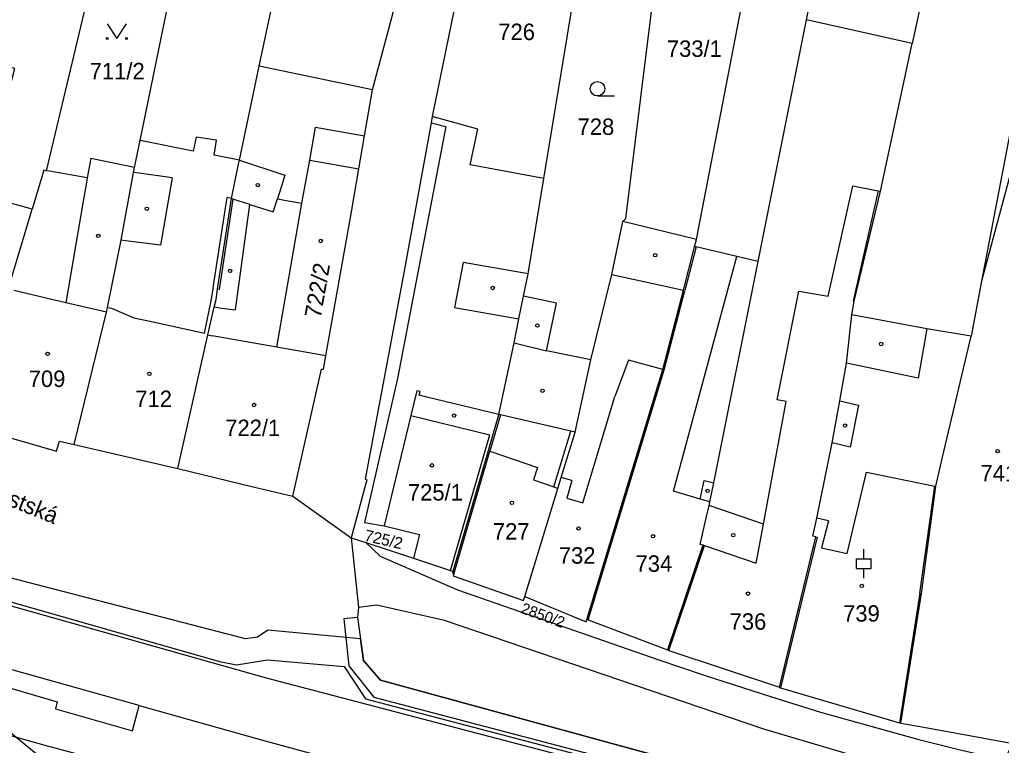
# Model space of a CAD drawing. Extents: x -644096 to -634268, y -1141430 to -1133463.
# Drawn here: x -639550.1 to -639448.5, y -1138128.6 to -1138053.6 of the extents above; entities that cross this region are included whole.
import ezdxf

# ---------------------------------------------------------------- set-up
doc = ezdxf.new("R2010")
doc.units = 0
for name, color, linetype in [('B_Hranice _3D', 7, 'Continuous'), ('M_Svah_Nasyp', 7, 'Continuous'), ('M_Svah_Zarez', 7, 'Continuous'), ('spodek_zarez', 7, 'Continuous'), ('svrsek_osa_sjezdy', 7, 'Continuous'), ('svrsek_osa_terminal_VRT', 7, 'Continuous'), ('svrsek_osa_VRT', 7, 'Continuous'), ('svrsek_popisy_VRT', 7, 'Continuous'), ('terminal_VRT', 7, 'Continuous')]:
    doc.layers.add(name, color=color, linetype=linetype)

msp = doc.modelspace()

# ---------------------------------------------------------------- linework, layer by layer
at = {"layer": 'B_Hranice _3D'}
for points in [[(-639470.54, -1138133.4), (-639512.74, -1138121.84), (-639514.5, -1138119.82), (-639514.81, -1138117.57), (-639524.41, -1138116.69), (-639525.47, -1138117.4), (-639526.7, -1138117.58), (-639554.02, -1138110.5), (-639555.33, -1138110.16), (-639562.93, -1138107.76), (-639582.23, -1138101.98), (-639583.99, -1138101.45), (-639603.1, -1138095.73)], [(-639601.81, -1138099.23), (-639529.41, -1138119.93), (-639527.64, -1138120.26), (-639524.44, -1138119.74), (-639516.48, -1138120.43), (-639514.3, -1138123.8), (-639473.65, -1138134.43)]]:
    msp.add_lwpolyline(points, dxfattribs=at)
at = {"layer": 'M_Svah_Nasyp'}
for p, q in [((-639527.34, -1138068.09), (-639522.62, -1138069.62)), ((-639520.06, -1138068.09), (-639514.97, -1138068.98)), ((-639537.7, -1138069.44), (-639538.28, -1138069.37)), ((-639534.3, -1138069.91), (-639537.7, -1138069.44)), ((-639522.62, -1138069.62), (-639522.99, -1138070.78)), ((-639543.19, -1138070.59), (-639543.49, -1138072.33)), ((-639543.07, -1138069.91), (-639543.19, -1138070.59)), ((-639534.3, -1138069.91), (-639535.48, -1138076.88)), ((-639522.99, -1138070.78), (-639523.4, -1138072.07)), ((-639466.43, -1138082.15), (-639463.86, -1138070.72)), ((-639463.86, -1138070.72), (-639461.24, -1138071.24)), ((-639461.24, -1138071.24), (-639463.85, -1138082.62)), ((-639461.24, -1138071.24), (-639461.01, -1138071.29)), ((-639543.49, -1138072.33), (-639545.3, -1138082.83)), ((-639530, -1138081.04), (-639528.6, -1138071.94)), ((-639528.02, -1138072.1), (-639529.44, -1138081.44)), ((-639528.16, -1138072.06), (-639528.6, -1138071.94)), ((-639528.02, -1138072.1), (-639528.16, -1138072.06)), ((-639526.26, -1138072.65), (-639528.02, -1138072.1)), ((-639527.75, -1138083.57), (-639526.26, -1138072.65)), ((-639526.26, -1138072.65), (-639523.83, -1138073.41)), ((-639523.83, -1138073.41), (-639523.4, -1138072.07)), ((-639523.4, -1138072.07), (-639522.3, -1138072.27)), ((-639522.3, -1138072.27), (-639520.86, -1138072.53)), ((-639539.13, -1138076.43), (-639539.58, -1138076.37)), ((-639535.48, -1138076.88), (-639539.13, -1138076.43)), ((-639480.09, -1138077.06), (-639481.25, -1138081.55)), ((-639504.17, -1138078.65), (-639505.08, -1138083.32)), ((-639497.47, -1138079.83), (-639504.17, -1138078.65)), ((-639482.42, -1138102.31), (-639475.87, -1138078.04)), ((-639488.79, -1138079.9), (-639481.4, -1138081.52)), ((-639545.3, -1138082.83), (-639550.68, -1138081.55)), ((-639530.22, -1138082.44), (-639530.05, -1138081.34)), ((-639530.05, -1138081.34), (-639530, -1138081.04)), ((-639529.44, -1138081.44), (-639529.59, -1138081.42)), ((-639483.38, -1138089.76), (-639481.25, -1138081.55)), ((-639471.7, -1138092.87), (-639469.47, -1138081.64)), ((-639469.47, -1138081.64), (-639466.43, -1138082.15)), ((-639541.08, -1138083.8), (-639545.3, -1138082.83)), ((-639530.96, -1138085.96), (-639530.22, -1138082.44)), ((-639463.85, -1138082.62), (-639463.72, -1138082.65)), ((-639540.99, -1138083.31), (-639540.55, -1138083.39)), ((-639540.55, -1138083.39), (-639538.25, -1138084.38)), ((-639529.47, -1138083.34), (-639529.93, -1138083.28)), ((-639529.47, -1138083.34), (-639527.75, -1138083.57)), ((-639505.08, -1138083.32), (-639498.41, -1138084.5)), ((-639538.25, -1138084.38), (-639536.43, -1138084.78)), ((-639536.43, -1138084.78), (-639530.96, -1138085.96)), ((-639456.22, -1138085.52), (-639457.12, -1138090.64)), ((-639530.6, -1138086.16), (-639530.15, -1138086.24)), ((-639523.47, -1138087.41), (-639530.15, -1138086.24)), ((-639498.92, -1138086.97), (-639495.58, -1138087.81)), ((-639487.07, -1138088.77), (-639488.48, -1138092.52)), ((-639483.52, -1138089.72), (-639487.07, -1138088.77)), ((-639457.12, -1138090.64), (-639464.54, -1138089.08)), ((-639491.24, -1138115.63), (-639483.38, -1138089.76)), ((-639508.98, -1138091.94), (-639509.6, -1138094.5)), ((-639508.65, -1138092.02), (-639508.98, -1138091.94)), ((-639508.74, -1138092.4), (-639508.65, -1138092.02)), ((-639507.96, -1138092.59), (-639508.74, -1138092.4)), ((-639500.49, -1138094.4), (-639507.96, -1138092.59)), ((-639491.8, -1138103.51), (-639488.48, -1138092.52)), ((-639473.13, -1138105.71), (-639470.77, -1138093.05)), ((-639470.77, -1138093.05), (-639471.7, -1138092.87)), ((-639465.22, -1138092.98), (-639463.28, -1138093.42)), ((-639463.28, -1138093.42), (-639464.15, -1138097.75)), ((-639509.6, -1138094.5), (-639512.36, -1138105.89)), ((-639509.6, -1138094.5), (-639501.41, -1138096.47)), ((-639500.34, -1138094.43), (-639501.42, -1138098.16)), ((-639500.34, -1138094.43), (-639500.49, -1138094.4)), ((-639493.05, -1138096.1), (-639500.34, -1138094.43)), ((-639494.82, -1138101.88), (-639493.05, -1138096.1)), ((-639492.61, -1138096.2), (-639493.05, -1138096.1)), ((-639505.5, -1138110.51), (-639501.41, -1138096.47)), ((-639505.16, -1138110.89), (-639501.42, -1138098.16)), ((-639501.42, -1138098.16), (-639501.57, -1138098.11)), ((-639501.42, -1138098.16), (-639496.48, -1138099.87)), ((-639464.15, -1138097.75), (-639466.01, -1138097.33)), ((-639496.48, -1138099.87), (-639496.92, -1138101.15)), ((-639496.92, -1138101.15), (-639494.82, -1138101.88)), ((-639492.95, -1138101.2), (-639494.04, -1138100.89)), ((-639492.95, -1138101.2), (-639493.47, -1138103.05)), ((-639479.67, -1138103.13), (-639479.24, -1138101.22)), ((-639479.24, -1138101.22), (-639478.25, -1138101.44)), ((-639464.47, -1138108.77), (-639462.47, -1138100.36)), ((-639462.47, -1138100.36), (-639455.4, -1138101.79)), ((-639494.82, -1138101.88), (-639494.39, -1138102.03)), ((-639456.93, -1138112.87), (-639455.4, -1138101.79)), ((-639455.4, -1138101.79), (-639455.29, -1138101.81)), ((-639493.47, -1138103.05), (-639491.8, -1138103.51)), ((-639479.67, -1138103.13), (-639482.42, -1138102.31)), ((-639478.65, -1138103.43), (-639479.67, -1138103.13)), ((-639473.13, -1138105.71), (-639478.74, -1138103.8)), ((-639466.4, -1138105.37), (-639467.61, -1138105.09)), ((-639473.89, -1138109.77), (-639473.13, -1138105.71)), ((-639466.4, -1138105.37), (-639467.1, -1138108.16)), ((-639467.57, -1138107.06), (-639471.35, -1138122.66)), ((-639467.71, -1138107.03), (-639467.57, -1138107.06)), ((-639479.38, -1138107.88), (-639483.06, -1138118.73)), ((-639482.91, -1138118.78), (-639479.23, -1138107.93)), ((-639479.31, -1138107.9), (-639479.23, -1138107.93)), ((-639479.23, -1138107.93), (-639473.89, -1138109.77)), ((-639467.1, -1138108.16), (-639464.47, -1138108.77)), ((-639456.93, -1138112.87), (-639459.03, -1138126.26))]:
    msp.add_line(p, q, dxfattribs=at)
at = {"layer": 'M_Svah_Zarez'}
for centre in [(-639525.44, -1138070.66), (-639536.91, -1138073.1), (-639541.93, -1138075.92), (-639518.92, -1138076.44), (-639484.32, -1138077.92), (-639528.3, -1138079.53), (-639501.12, -1138081.3), (-639496.5, -1138085.18), (-639460.94, -1138087.09), (-639547.17, -1138088.12), (-639536.64, -1138090.18), (-639495.98, -1138091.93), (-639525.81, -1138093.4), (-639505.13, -1138094.49), (-639464.68, -1138095.53), (-639448.89, -1138098.16), (-639507.42, -1138099.64), (-639478.9, -1138102.28), (-639499.14, -1138103.52), (-639492.24, -1138106.16), (-639484.54, -1138106.97), (-639476.24, -1138106.86), (-639462.94, -1138112.11), (-639474.72, -1138112.91)]:
    msp.add_circle(centre, 0.175, dxfattribs=at)
at = {"layer": 'spodek_zarez'}
msp.add_circle((-638683.07, -1137056.85), 1378.08, dxfattribs=at)
at = {"layer": 'svrsek_osa_sjezdy'}
for p, q in [((-639490.29, -1138061.44), (-639488.54, -1138061.44)), ((-639462.74, -1138109.3), (-639462.74, -1138108.3)), ((-639463.49, -1138109.3), (-639461.99, -1138109.3)), ((-639463.49, -1138110.3), (-639463.49, -1138109.3)), ((-639461.99, -1138110.3), (-639461.99, -1138109.3)), ((-639463.49, -1138110.3), (-639461.99, -1138110.3)), ((-639462.74, -1138111.3), (-639462.74, -1138110.3))]:
    msp.add_line(p, q, dxfattribs=at)
msp.add_lwpolyline([(-639541, -1138054), (-639540, -1138055.5), (-639539, -1138054)], dxfattribs=at)
for centre, radius in [((-639541, -1138055.5), 0.1), ((-639539, -1138055.5), 0.1), ((-639490.29, -1138060.69), 0.75)]:
    msp.add_circle(centre, radius, dxfattribs=at)
at = {"layer": 'svrsek_osa_terminal_VRT'}
msp.add_arc((-642050.26, -1145189.6), 8802.25, 41.413152, 75.317049, dxfattribs=at)
at = {"layer": 'terminal_VRT'}
for p, q in [((-639468.67, -1138053.57), (-639458.41, -1138002.36)), ((-639450.41, -1138021.97), (-639457.73, -1138056.03)), ((-639525.28, -1138058.37), (-639519.15, -1138029.43)), ((-639513.55, -1138060.82), (-639506.41, -1138033.83)), ((-639502, -1138037.17), (-639507.4, -1138063.57)), ((-639480.05, -1138076.29), (-639472.63, -1138037.96)), ((-639547.28, -1138069.18), (-639542.5, -1138049.09)), ((-639537.6, -1138066.05), (-639534.26, -1138049.78)), ((-639473.67, -1138078.55), (-639468.67, -1138053.57)), ((-639457.73, -1138056.03), (-639468.67, -1138053.57)), ((-639527.34, -1138068.09), (-639525.28, -1138058.37)), ((-639513.55, -1138060.82), (-639525.28, -1138058.37)), ((-639514.38, -1138065.56), (-639513.55, -1138060.82)), ((-639507.4, -1138063.57), (-639507.5, -1138064.21)), ((-639447.47, -1138064.43), (-639450.56, -1138080.61)), ((-639538.17, -1138068.85), (-639537.6, -1138066.05)), ((-639480.05, -1138076.29), (-639487.67, -1138074.44)), ((-639480.24, -1138077.03), (-639480.05, -1138076.29)), ((-639450.56, -1138080.61), (-639451.64, -1138086.27)), ((-639544.42, -1138097.49), (-639533.69, -1138099.98)), ((-639521.81, -1138102.84), (-639515.76, -1138107.12)), ((-639515.76, -1138107.12), (-639514.25, -1138107.62)), ((-639515.76, -1138107.12), (-639515.01, -1138114.33)), ((-639514.25, -1138107.62), (-639509.31, -1138109.25)), ((-639515.01, -1138114.33), (-639515.12, -1138115.37))]:
    msp.add_line(p, q, dxfattribs=at)
for points in [[(-639495.85, -1138069.99), (-639491.02, -1138040.7), (-639502, -1138037.17)], [(-639487.67, -1138074.44), (-639487.36, -1138074.13), (-639482.69, -1138036.54)], [(-639548.77, -1138073.16), (-639554.05, -1138071.69), (-639551.43, -1138061.86), (-639550.56, -1138058.6), (-639552.61, -1138058.09), (-639554.72, -1138057.57), (-639562.04, -1138055.75), (-639565.02, -1138055.01), (-639566.32, -1138054.69)], [(-639463.98, -1138084.08), (-639463.72, -1138082.65), (-639461.01, -1138071.29), (-639457.73, -1138056.03)], [(-639495.85, -1138069.99), (-639503.47, -1138068.55), (-639502.67, -1138064.87), (-639507.4, -1138063.57)], [(-639518.4, -1138088.3), (-639523.47, -1138087.41), (-639520.86, -1138072.53), (-639520.06, -1138068.09), (-639519.45, -1138064.67), (-639514.38, -1138065.56)], [(-639507.5, -1138064.21), (-639510.33, -1138079.72), (-639514.34, -1138101.06), (-639514.15, -1138101.15), (-639515.76, -1138107.12)], [(-639507.5, -1138064.21), (-639505.98, -1138064.6), (-639510.99, -1138090.66), (-639514.4, -1138105.56), (-639512.36, -1138105.89)], [(-639471.57, -1138134.61), (-639476.81, -1138134.15), (-639524.53, -1138121.64), (-639563.28, -1138110.71), (-639616.99, -1138095.45), (-639702, -1138071.49), (-639716.92, -1138067.33), (-639726.62, -1138064.83)], [(-639527.34, -1138068.09), (-639529.96, -1138067.57), (-639529.72, -1138066.01), (-639531.81, -1138065.69), (-639532.12, -1138067.14), (-639537.6, -1138066.05)], [(-639518.4, -1138088.3), (-639515.75, -1138073.44), (-639514.97, -1138068.98), (-639514.38, -1138065.56)], [(-639442.57, -1138101.24), (-639444.46, -1138100.83), (-639437.23, -1138069.96), (-639447.09, -1138067.64), (-639450.56, -1138080.61)], [(-639538.17, -1138068.85), (-639542.72, -1138067.92), (-639543.07, -1138069.91), (-639546.99, -1138069.23), (-639547.28, -1138069.18)], [(-639528.16, -1138072.06), (-639527.42, -1138068.48), (-639527.34, -1138068.09)], [(-639547.28, -1138069.18), (-639547.58, -1138069.13), (-639548.77, -1138073.16)], [(-639544.42, -1138097.49), (-639541.08, -1138083.8), (-639540.99, -1138083.31), (-639539.58, -1138076.37), (-639538.28, -1138069.37), (-639538.17, -1138068.85)], [(-639497.94, -1138082.16), (-639497.47, -1138079.83), (-639495.85, -1138069.99)], [(-639537.69, -1138124.47), (-639564.05, -1138117.1), (-639687.54, -1138082.15), (-639687.82, -1138084.05), (-639687.88, -1138084.44), (-639734.15, -1138071.91)], [(-639529.75, -1138082.49), (-639529.59, -1138081.42), (-639528.16, -1138072.06)], [(-639555.11, -1138095.64), (-639551.25, -1138081.42), (-639548.94, -1138073.74), (-639548.77, -1138073.16)], [(-639490.98, -1138088.73), (-639488.79, -1138079.9), (-639487.67, -1138074.44)], [(-639491.38, -1138115.58), (-639483.52, -1138089.72), (-639481.4, -1138081.52), (-639480.24, -1138077.03)], [(-639473.67, -1138078.55), (-639475.87, -1138078.04), (-639480.09, -1138077.06), (-639480.24, -1138077.03)], [(-639482.99, -1138118.75), (-639479.31, -1138107.9), (-639479.38, -1138107.88), (-639479.68, -1138107.81), (-639479.01, -1138104.94), (-639478.74, -1138103.8), (-639478.65, -1138103.43), (-639478.25, -1138101.44), (-639473.67, -1138078.55)], [(-639533.69, -1138099.98), (-639530.6, -1138086.16), (-639529.93, -1138083.28), (-639529.75, -1138082.49)], [(-639505.21, -1138110.6), (-639501.57, -1138098.11), (-639500.49, -1138094.4), (-639498.92, -1138086.97), (-639498.41, -1138084.5), (-639497.94, -1138082.16)], [(-639490.98, -1138088.73), (-639495.58, -1138087.81), (-639494.52, -1138082.88), (-639497.94, -1138082.16)], [(-639471.47, -1138122.57), (-639467.71, -1138107.03), (-639468, -1138106.97), (-639467.61, -1138105.09), (-639466.01, -1138097.33), (-639465.22, -1138092.98), (-639464.54, -1138089.08), (-639463.98, -1138084.08)], [(-639451.64, -1138086.27), (-639456.22, -1138085.52), (-639463.98, -1138084.08)], [(-639458.89, -1138126.3), (-639456.78, -1138112.89), (-639455.29, -1138101.81), (-639454.59, -1138098.81), (-639451.64, -1138086.27)], [(-639521.81, -1138102.84), (-639518.83, -1138089.69), (-639518.65, -1138089.69), (-639518.4, -1138088.3)], [(-639497.8, -1138113.19), (-639494.39, -1138102.03), (-639494.04, -1138100.89), (-639492.61, -1138096.2), (-639490.98, -1138088.73)], [(-639533.31, -1138132.32), (-639539.45, -1138130.76), (-639547.44, -1138128.61), (-639552.97, -1138127.07), (-639581.11, -1138119.36), (-639581.83, -1138118.64), (-639587.29, -1138117.27), (-639604.71, -1138112.46), (-639607.7, -1138111.69), (-639619.88, -1138108.49), (-639623.17, -1138107.6), (-639628.67, -1138106.13), (-639632.06, -1138105.48), (-639633.69, -1138105.07), (-639636.09, -1138104.42), (-639637.59, -1138104.03), (-639640.38, -1138103.3), (-639649.26, -1138100.83), (-639662.28, -1138097.13), (-639661.37, -1138093.87), (-639660.92, -1138093.34), (-639660.05, -1138092.69)], [(-639660.05, -1138092.69), (-639635.33, -1138099.68), (-639627.58, -1138101.87), (-639622.34, -1138103.35), (-639618.49, -1138104.44), (-639617.99, -1138104.57), (-639603.04, -1138108.77), (-639586.42, -1138113.47), (-639579.34, -1138115.46), (-639567.39, -1138118.86), (-639551.92, -1138123.26), (-639551.69, -1138122.49), (-639546.17, -1138124.11), (-639546.37, -1138124.83), (-639538.39, -1138127.1), (-639537.69, -1138124.47)], [(-639555.11, -1138095.64), (-639546.24, -1138098.18), (-639545.96, -1138097.13), (-639544.42, -1138097.49)], [(-639533.69, -1138099.98), (-639525.9, -1138101.86), (-639521.81, -1138102.84)], [(-639512.36, -1138105.89), (-639508.7, -1138106.8), (-639509.31, -1138109.25)], [(-639390.67, -1138106.95), (-639397.02, -1138119.33), (-639403.19, -1138124.39), (-639410.47, -1138127.81), (-639444.75, -1138133.17), (-639451.15, -1138132.95), (-639460.51, -1138130.64), (-639473.09, -1138126.94), (-639506.11, -1138115.67), (-639513.12, -1138114.11), (-639515.01, -1138114.33)], [(-639514.25, -1138107.62), (-639512.77, -1138109.04), (-639504.76, -1138112.51), (-639483.95, -1138119.77), (-639479.14, -1138121.38), (-639472.39, -1138123.54), (-639467.21, -1138125.16), (-639457.03, -1138127.98), (-639452.92, -1138129.02), (-639450.98, -1138129.49), (-639448.03, -1138129.79), (-639447.3, -1138128.4)], [(-639509.31, -1138109.25), (-639505.5, -1138110.51), (-639505.21, -1138110.6)], [(-639505.21, -1138110.6), (-639505.3, -1138110.84), (-639505.16, -1138110.89), (-639505.22, -1138111.06), (-639497.95, -1138113.61), (-639497.8, -1138113.19)], [(-639497.8, -1138113.19), (-639491.46, -1138115.82), (-639491.38, -1138115.58)], [(-639515.12, -1138115.37), (-639516.52, -1138115.51), (-639516.01, -1138120.39), (-639513.42, -1138123.63), (-639471.57, -1138134.61)], [(-639515.12, -1138115.37), (-639514.5, -1138119.82), (-639512.74, -1138121.84), (-639470.54, -1138133.4), (-639466.3, -1138134.11), (-639460.33, -1138134.51), (-639445.3, -1138135.41), (-639431.93, -1138136.06), (-639429.75, -1138136.04), (-639427.52, -1138135.9), (-639425.12, -1138135.91), (-639417.51, -1138135.83), (-639412.63, -1138135.68), (-639404.02, -1138134.98), (-639400.53, -1138133.03), (-639397.52, -1138130.59), (-639392.54, -1138127.61), (-639390.41, -1138127.01)], [(-639491.38, -1138115.58), (-639491.24, -1138115.63), (-639483.06, -1138118.73), (-639482.99, -1138118.75)], [(-639482.99, -1138118.75), (-639482.91, -1138118.78), (-639471.47, -1138122.57)], [(-639471.47, -1138122.57), (-639471.49, -1138122.62), (-639471.35, -1138122.66), (-639459.03, -1138126.26), (-639458.89, -1138126.3)], [(-639537.69, -1138124.47), (-639524.57, -1138128.15), (-639517.55, -1138130.06)], [(-639458.89, -1138126.3), (-639456.54, -1138126.73), (-639447.3, -1138128.4)]]:
    msp.add_lwpolyline(points, dxfattribs=at)

# ---------------------------------------------------------------- texts
at = {"layer": 'svrsek_osa_VRT'}
for s, p in [('726', (-639500.55, -1138055.66)), ('733/1', (-639483.11, -1138057.4)), ('711/2', (-639542.82, -1138059.72)), ('728', (-639492.35, -1138065.47)), ('709', (-639549.13, -1138091.54)), ('712', (-639538.1, -1138093.61)), ('722/1', (-639528.8, -1138096.61)), ('741', (-639450.67, -1138101.3)), ('725/1', (-639509.9, -1138103.28)), ('727', (-639501.11, -1138107.32)), ('732', (-639494.29, -1138109.81)), ('734', (-639486.35, -1138110.65)), ('739', (-639464.88, -1138115.8)), ('736', (-639476.62, -1138116.64))]:
    msp.add_text(s, height=1.7, dxfattribs=at).set_placement(p)
for s, height, rotation, p in [('722/2', 1.7, 80, (-639518.93, -1138084.49)), ('725/2', 1.19, 347, (-639514.48, -1138107.43)), ('2850/2', 1.14, 340, (-639498.31, -1138114.88))]:
    msp.add_text(s, height=height, rotation=rotation, dxfattribs=at).set_placement(p)
at = {"layer": 'svrsek_popisy_VRT'}
msp.add_text('Hornomestská', height=1.7, rotation=338, dxfattribs=at).set_placement((-639560.09, -1138100.25))

doc.saveas('drawing.dxf')
